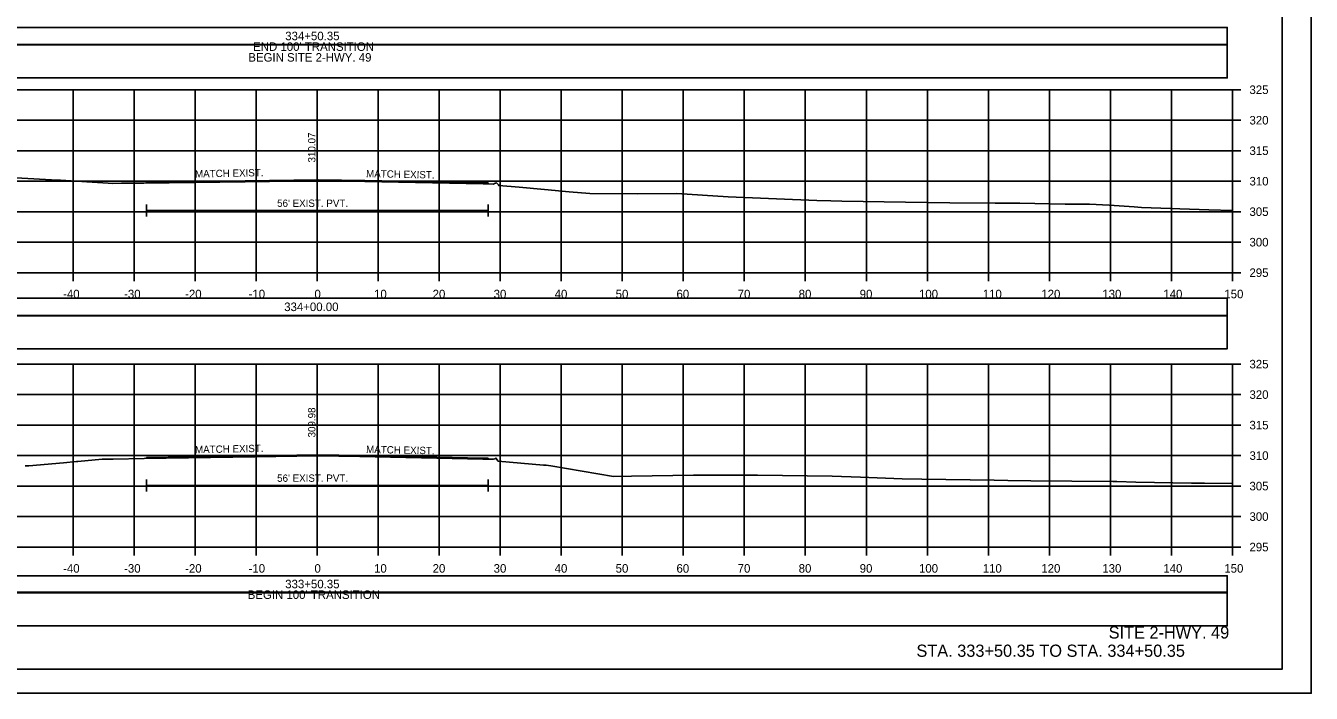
# Model space of a CAD drawing. Extents: x 1368122 to 1710785, y 373130 to 557566.
# Drawn here: x 1370641.1 to 1370851.9, y 373130.3 to 373239.8 of the extents above; entities that cross this region are included whole.
import ezdxf

# ---------------------------------------------------------------- set-up
doc = ezdxf.new("R2010")
doc.units = 0
for name, color, linetype in [('R_Alt Surface', 7, 'Continuous'), ('R_Axis', 7, 'Continuous'), ('R_Axis Annot', 7, 'Continuous'), ('R_Border', 7, 'Continuous'), ('R_Draft', 7, 'Continuous'), ('R_Exist Surface', 7, 'Continuous'), ('R_Fin Surface', 7, 'Continuous'), ('R_Grid', 7, 'Continuous'), ('R_No Plot', 7, 'Continuous'), ('R_Water', 7, 'Continuous'), ('R_Xsect Elev', 7, 'Continuous'), ('R_Xsect Slope', 7, 'Continuous')]:
    doc.layers.add(name, color=color, linetype=linetype)

msp = doc.modelspace()

# ---------------------------------------------------------------- linework, layer by layer
for points in [[(1370539.77, 373236.72), (1370838.07, 373236.72), (1370838.07, 373239.54), (1370539.77, 373239.54)], [(1370539.77, 373231.25), (1370838.07, 373231.25), (1370838.07, 373236.67), (1370539.77, 373236.67)], [(1370539.77, 373192.3), (1370838.07, 373192.3), (1370838.07, 373195.12), (1370539.77, 373195.12)], [(1370539.77, 373186.83), (1370838.07, 373186.83), (1370838.07, 373192.25), (1370539.77, 373192.25)], [(1370539.77, 373146.9), (1370838.07, 373146.9), (1370838.07, 373149.6), (1370539.77, 373149.6)], [(1370539.77, 373141.37), (1370838.07, 373141.37), (1370838.07, 373146.79), (1370539.77, 373146.79)]]:
    msp.add_lwpolyline(points, close=True)
at = {"layer": 'R_Alt Surface'}
for points in [[(1370660.92, 373210.5), (1370660.92, 373208.5)], [(1370660.92, 373209.5), (1370716.92, 373209.5)], [(1370716.92, 373210.5), (1370716.92, 373208.5)], [(1370660.92, 373165.41), (1370660.92, 373163.41)], [(1370716.92, 373165.41), (1370716.92, 373163.41)], [(1370660.92, 373164.41), (1370716.92, 373164.41)]]:
    msp.add_lwpolyline(points, dxfattribs=at)
at = {"layer": 'R_Axis'}
for p, q in [((1370838.92, 373199.31), (1370838.92, 373229.31)), ((1370840.32, 373229.31), (1370838.92, 373229.31)), ((1370840.32, 373224.31), (1370838.92, 373224.31)), ((1370840.32, 373219.31), (1370838.92, 373219.31)), ((1370840.32, 373214.31), (1370838.92, 373214.31)), ((1370840.32, 373209.31), (1370838.92, 373209.31)), ((1370840.32, 373204.31), (1370838.92, 373204.31)), ((1370538.92, 373199.31), (1370838.92, 373199.31)), ((1370648.92, 373197.91), (1370648.92, 373199.31)), ((1370658.92, 373197.91), (1370658.92, 373199.31)), ((1370668.92, 373197.91), (1370668.92, 373199.31)), ((1370678.92, 373197.91), (1370678.92, 373199.31)), ((1370688.92, 373197.91), (1370688.92, 373199.31)), ((1370698.92, 373197.91), (1370698.92, 373199.31)), ((1370708.92, 373197.91), (1370708.92, 373199.31)), ((1370718.92, 373197.91), (1370718.92, 373199.31)), ((1370728.92, 373197.91), (1370728.92, 373199.31)), ((1370738.92, 373197.91), (1370738.92, 373199.31)), ((1370748.92, 373197.91), (1370748.92, 373199.31)), ((1370758.92, 373197.91), (1370758.92, 373199.31)), ((1370768.92, 373197.91), (1370768.92, 373199.31)), ((1370778.92, 373197.91), (1370778.92, 373199.31)), ((1370788.92, 373197.91), (1370788.92, 373199.31)), ((1370798.92, 373197.91), (1370798.92, 373199.31)), ((1370808.92, 373197.91), (1370808.92, 373199.31)), ((1370818.92, 373197.91), (1370818.92, 373199.31)), ((1370828.92, 373197.91), (1370828.92, 373199.31)), ((1370838.92, 373197.91), (1370838.92, 373199.31)), ((1370840.32, 373199.31), (1370838.92, 373199.31)), ((1370838.92, 373154.31), (1370838.92, 373184.31)), ((1370840.32, 373184.31), (1370838.92, 373184.31)), ((1370840.32, 373179.31), (1370838.92, 373179.31)), ((1370840.32, 373174.31), (1370838.92, 373174.31)), ((1370840.32, 373169.31), (1370838.92, 373169.31)), ((1370840.32, 373164.31), (1370838.92, 373164.31)), ((1370840.32, 373159.31), (1370838.92, 373159.31)), ((1370538.92, 373154.31), (1370838.92, 373154.31)), ((1370648.92, 373152.91), (1370648.92, 373154.31)), ((1370658.92, 373152.91), (1370658.92, 373154.31)), ((1370668.92, 373152.91), (1370668.92, 373154.31)), ((1370678.92, 373152.91), (1370678.92, 373154.31)), ((1370688.92, 373152.91), (1370688.92, 373154.31)), ((1370698.92, 373152.91), (1370698.92, 373154.31)), ((1370708.92, 373152.91), (1370708.92, 373154.31)), ((1370718.92, 373152.91), (1370718.92, 373154.31)), ((1370728.92, 373152.91), (1370728.92, 373154.31)), ((1370738.92, 373152.91), (1370738.92, 373154.31)), ((1370748.92, 373152.91), (1370748.92, 373154.31)), ((1370758.92, 373152.91), (1370758.92, 373154.31)), ((1370768.92, 373152.91), (1370768.92, 373154.31)), ((1370778.92, 373152.91), (1370778.92, 373154.31)), ((1370788.92, 373152.91), (1370788.92, 373154.31)), ((1370798.92, 373152.91), (1370798.92, 373154.31)), ((1370808.92, 373152.91), (1370808.92, 373154.31)), ((1370818.92, 373152.91), (1370818.92, 373154.31)), ((1370828.92, 373152.91), (1370828.92, 373154.31)), ((1370838.92, 373152.91), (1370838.92, 373154.31)), ((1370840.32, 373154.31), (1370838.92, 373154.31))]:
    msp.add_line(p, q, dxfattribs=at)
at = {"layer": 'R_Border'}
for q in [(1370847.1, 373339.77), (1370530.92, 373134.31)]:
    msp.add_line((1370847.1, 373134.31), q, dxfattribs=at)
at = {"layer": 'R_Exist Surface'}
for points in [[(1370635.61, 373215.09), (1370644.39, 373214.61), (1370645.36, 373214.56), (1370646.82, 373214.49), (1370654.65, 373213.98), (1370655.4, 373213.96), (1370656.83, 373213.97), (1370660.52, 373213.97), (1370677.08, 373214.21), (1370689.06, 373214.38), (1370696.74, 373214.24), (1370716.09, 373213.86), (1370716.98, 373213.86), (1370717.8, 373213.85), (1370717.98, 373213.91), (1370718.31, 373214.02), (1370718.62, 373213.72), (1370718.68, 373213.6), (1370722, 373213.32), (1370726.15, 373212.97), (1370730.22, 373212.54), (1370733.6, 373212.29), (1370741.48, 373212.26), (1370747.86, 373212.27), (1370756.29, 373211.77), (1370770.78, 373211.14), (1370773.09, 373211.08), (1370774.89, 373211.06), (1370785.34, 373210.87), (1370792.63, 373210.76), (1370800.05, 373210.73), (1370801.69, 373210.71), (1370804.06, 373210.69), (1370811.51, 373210.56), (1370815.51, 373210.52), (1370818.72, 373210.4), (1370822.83, 373210.1), (1370824.03, 373210.01), (1370835.07, 373209.64), (1370838.92, 373209.5)], [(1370641.02, 373167.63), (1370641.63, 373167.63), (1370647.34, 373168.14), (1370649.48, 373168.33), (1370649.61, 373168.33), (1370649.65, 373168.34), (1370653.65, 373168.72), (1370653.9, 373168.72), (1370655.46, 373168.75), (1370660.54, 373168.83), (1370678.7, 373169.12), (1370689.03, 373169.29), (1370695.91, 373169.15), (1370716.06, 373168.74), (1370716.8, 373168.72), (1370717.78, 373168.72), (1370718.01, 373168.79), (1370718.25, 373168.87), (1370718.33, 373168.66), (1370718.55, 373168.41), (1370726.02, 373167.76), (1370726.45, 373167.73), (1370727.21, 373167.62), (1370737.45, 373165.9), (1370740.43, 373165.93), (1370750.57, 373166.08), (1370752.53, 373166.08), (1370761.08, 373166.1), (1370761.09, 373166.1), (1370773.34, 373165.91), (1370777.97, 373165.76), (1370784.8, 373165.51), (1370788.03, 373165.45), (1370799.85, 373165.3), (1370802.09, 373165.24), (1370805.86, 373165.19), (1370819.34, 373165.07), (1370819.96, 373165.05), (1370823.07, 373164.95), (1370832.22, 373164.78), (1370834.35, 373164.77), (1370838.92, 373164.72)]]:
    msp.add_lwpolyline(points, dxfattribs=at)
at = {"layer": 'R_Fin Surface'}
for p, q in [((1370660.92, 373213.98), (1370660.92, 373214.15)), ((1370716.92, 373213.86), (1370716.92, 373214.03)), ((1370660.92, 373168.84), (1370660.92, 373169.01)), ((1370716.92, 373168.72), (1370716.92, 373168.88))]:
    msp.add_line(p, q, dxfattribs=at)
for points in [[(1370660.92, 373214.15), (1370677.08, 373214.38), (1370689.06, 373214.55), (1370696.74, 373214.41), (1370716.09, 373214.03), (1370716.92, 373214.03)], [(1370660.92, 373169.01), (1370678.7, 373169.29), (1370689.03, 373169.46), (1370695.92, 373169.32), (1370716.06, 373168.91), (1370716.92, 373168.88)]]:
    msp.add_lwpolyline(points, dxfattribs=at)
at = {"layer": 'R_Grid'}
for p, q in [((1370538.92, 373229.31), (1370838.92, 373229.31)), ((1370648.92, 373199.31), (1370648.92, 373229.31)), ((1370658.92, 373199.31), (1370658.92, 373229.31)), ((1370668.92, 373199.31), (1370668.92, 373229.31)), ((1370678.92, 373199.31), (1370678.92, 373229.31)), ((1370688.92, 373199.31), (1370688.92, 373229.31)), ((1370698.92, 373199.31), (1370698.92, 373229.31)), ((1370708.92, 373199.31), (1370708.92, 373229.31)), ((1370718.92, 373199.31), (1370718.92, 373229.31)), ((1370728.92, 373199.31), (1370728.92, 373229.31)), ((1370738.92, 373199.31), (1370738.92, 373229.31)), ((1370748.92, 373199.31), (1370748.92, 373229.31)), ((1370758.92, 373199.31), (1370758.92, 373229.31)), ((1370768.92, 373199.31), (1370768.92, 373229.31)), ((1370778.92, 373199.31), (1370778.92, 373229.31)), ((1370788.92, 373199.31), (1370788.92, 373229.31)), ((1370798.92, 373199.31), (1370798.92, 373229.31)), ((1370808.92, 373199.31), (1370808.92, 373229.31)), ((1370818.92, 373199.31), (1370818.92, 373229.31)), ((1370828.92, 373199.31), (1370828.92, 373229.31)), ((1370838.92, 373199.31), (1370838.92, 373229.31)), ((1370538.92, 373224.31), (1370838.92, 373224.31)), ((1370538.92, 373219.31), (1370838.92, 373219.31)), ((1370538.92, 373214.31), (1370838.92, 373214.31)), ((1370538.92, 373209.31), (1370838.92, 373209.31)), ((1370538.92, 373204.31), (1370838.92, 373204.31)), ((1370538.92, 373199.31), (1370838.92, 373199.31)), ((1370538.92, 373184.31), (1370838.92, 373184.31)), ((1370648.92, 373154.31), (1370648.92, 373184.31)), ((1370658.92, 373154.31), (1370658.92, 373184.31)), ((1370668.92, 373154.31), (1370668.92, 373184.31)), ((1370678.92, 373154.31), (1370678.92, 373184.31)), ((1370688.92, 373154.31), (1370688.92, 373184.31)), ((1370698.92, 373154.31), (1370698.92, 373184.31)), ((1370708.92, 373154.31), (1370708.92, 373184.31)), ((1370718.92, 373154.31), (1370718.92, 373184.31)), ((1370728.92, 373154.31), (1370728.92, 373184.31)), ((1370738.92, 373154.31), (1370738.92, 373184.31)), ((1370748.92, 373154.31), (1370748.92, 373184.31)), ((1370758.92, 373154.31), (1370758.92, 373184.31)), ((1370768.92, 373154.31), (1370768.92, 373184.31)), ((1370778.92, 373154.31), (1370778.92, 373184.31)), ((1370788.92, 373154.31), (1370788.92, 373184.31)), ((1370798.92, 373154.31), (1370798.92, 373184.31)), ((1370808.92, 373154.31), (1370808.92, 373184.31)), ((1370818.92, 373154.31), (1370818.92, 373184.31)), ((1370828.92, 373154.31), (1370828.92, 373184.31)), ((1370838.92, 373154.31), (1370838.92, 373184.31)), ((1370538.92, 373179.31), (1370838.92, 373179.31)), ((1370538.92, 373174.31), (1370838.92, 373174.31)), ((1370538.92, 373169.31), (1370838.92, 373169.31)), ((1370538.92, 373164.31), (1370838.92, 373164.31)), ((1370538.92, 373159.31), (1370838.92, 373159.31)), ((1370538.92, 373154.31), (1370838.92, 373154.31))]:
    msp.add_line(p, q, dxfattribs=at)
at = {"layer": 'R_No Plot'}
msp.add_line((1370518.52, 373130.33), (1370851.85, 373130.33), dxfattribs=at)
for points in [[(1370518.51, 373343.66), (1370851.85, 373343.66), (1370851.85, 373130.33), (1370518.51, 373130.33)], [(1370764.84, 373339.77), (1370784.46, 373339.77), (1370784.46, 373329.89), (1370800.57, 373329.89), (1370823.77, 373329.89), (1370823.89, 373301.73), (1370847.1, 373301.73), (1370847.1, 373134.31), (1370530.92, 373134.31), (1370530.92, 373339.77)]]:
    msp.add_lwpolyline(points, close=True, dxfattribs=at)
at = {"layer": 'R_Xsect Elev'}
for p, q in [((1370688.92, 373214.38), (1370688.92, 373224.38)), ((1370688.92, 373169.29), (1370688.92, 373179.29))]:
    msp.add_line(p, q, dxfattribs=at)

# ---------------------------------------------------------------- texts
at = {"layer": 'R_Axis Annot'}
for s, p in [('334+50.35', (1370683.67, 373237.43)), ("END 100' TRANSITION", (1370678.41, 373235.68)), ('BEGIN SITE 2-HWY. 49', (1370677.62, 373233.92)), ('325', (1370841.72, 373228.61)), ('320', (1370841.72, 373223.61)), ('315', (1370841.72, 373218.61)), ('310', (1370841.72, 373213.61)), ('305', (1370841.72, 373208.61)), ('300', (1370841.72, 373203.61)), ('295', (1370841.72, 373198.61)), ('-40', (1370647.26, 373195.11)), ('-30', (1370657.26, 373195.11)), ('-20', (1370667.26, 373195.11)), ('-10', (1370677.66, 373195.11)), ('0', (1370688.46, 373195.11)), ('10', (1370698.23, 373195.11)), ('20', (1370707.83, 373195.11)), ('30', (1370717.83, 373195.11)), ('40', (1370727.83, 373195.11)), ('50', (1370737.83, 373195.11)), ('60', (1370747.8, 373195.11)), ('70', (1370757.83, 373195.11)), ('80', (1370767.83, 373195.11)), ('90', (1370777.83, 373195.11)), ('100', (1370787.55, 373195.11)), ('110', (1370798, 373195.11)), ('120', (1370807.6, 373195.11)), ('130', (1370817.6, 373195.11)), ('140', (1370827.6, 373195.11)), ('150', (1370837.6, 373195.11)), ('334+00.00', (1370683.5, 373193.01)), ('325', (1370841.72, 373183.61)), ('320', (1370841.72, 373178.61)), ('315', (1370841.72, 373173.61)), ('310', (1370841.72, 373168.61)), ('305', (1370841.72, 373163.61)), ('300', (1370841.72, 373158.61)), ('295', (1370841.72, 373153.61)), ('-40', (1370647.26, 373150.11)), ('-30', (1370657.26, 373150.11)), ('-20', (1370667.26, 373150.11)), ('-10', (1370677.66, 373150.11)), ('0', (1370688.46, 373150.11)), ('10', (1370698.23, 373150.11)), ('20', (1370707.83, 373150.11)), ('30', (1370717.83, 373150.11)), ('40', (1370727.83, 373150.11)), ('50', (1370737.83, 373150.11)), ('60', (1370747.8, 373150.11)), ('70', (1370757.83, 373150.11)), ('80', (1370767.83, 373150.11)), ('90', (1370777.83, 373150.11)), ('100', (1370787.55, 373150.11)), ('110', (1370798, 373150.11)), ('120', (1370807.6, 373150.11)), ('130', (1370817.6, 373150.11)), ('140', (1370827.6, 373150.11)), ('150', (1370837.6, 373150.11)), ('333+50.35', (1370683.67, 373147.55)), ("BEGIN 100' TRANSITION", (1370677.52, 373145.8))]:
    msp.add_text(s, height=1.4, dxfattribs=at).set_placement(p)
at = {"layer": 'R_Draft'}
for s, p in [('SITE 2-HWY. 49', (1370818.64, 373139.31)), ('STA. 333+50.35 TO STA. 334+50.35', (1370787.13, 373136.31))]:
    msp.add_text(s, height=2, dxfattribs=at).set_placement(p)
at = {"layer": 'R_Water'}
for p in [(1370682.34, 373210.1), (1370682.34, 373165.01)]:
    msp.add_text("56' EXIST. PVT.", height=1.2, dxfattribs=at).set_placement(p)
at = {"layer": 'R_Xsect Elev'}
for s, p in [('310.07', (1370688.62, 373217.38)), ('309.98', (1370688.62, 373172.29))]:
    msp.add_text(s, height=1.2, rotation=90, dxfattribs=at).set_placement(p)
at = {"layer": 'R_Xsect Slope'}
for rotation, p in [(1.1458, (1370668.89, 373214.91)), (358.8542, (1370696.91, 373214.97)), (1.1458, (1370668.89, 373169.69)), (358.8542, (1370696.91, 373169.74))]:
    msp.add_text('MATCH EXIST.', height=1.2, rotation=rotation, dxfattribs=at).set_placement(p)

doc.saveas('drawing.dxf')
